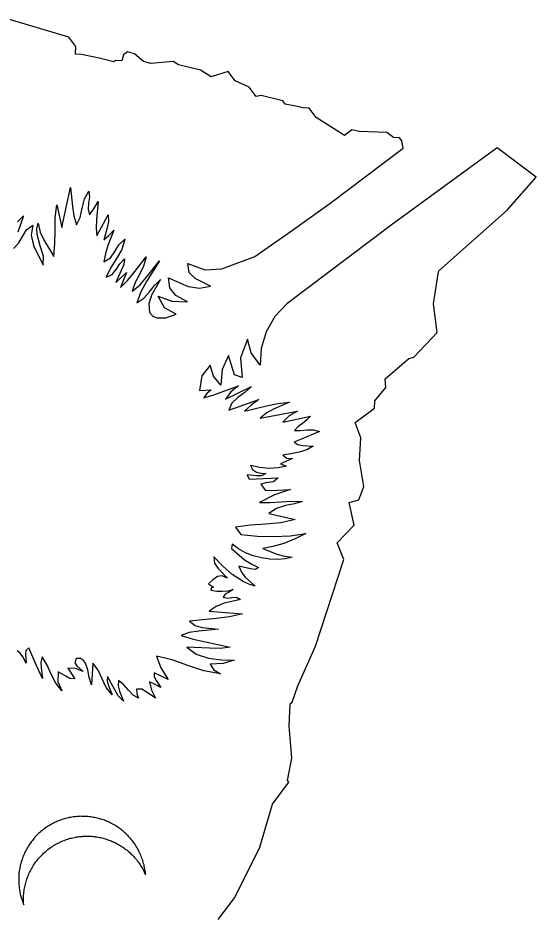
# Model space of a CAD drawing. Extents: x 1581789 to 1622364, y 1043167 to 1103486.
# Drawn here: x 1613239.457 to 1613241.711, y 1096102.495 to 1096106.383 of the extents above; entities that cross this region are included whole.
import ezdxf

# ---------------------------------------------------------------- set-up
doc = ezdxf.new("R2010")
doc.units = 0
doc.layers.add('RD_PD_PatLn2', color=7, linetype='Continuous')

msp = doc.modelspace()

# ---------------------------------------------------------------- linework, layer by layer
at = {"layer": 'RD_PD_PatLn2'}
for p, q in [((1613239.6785, 1096106.2989), (1613239.3954, 1096106.3825)), ((1613239.7091, 1096106.2577), (1613239.6785, 1096106.2989)), ((1613239.7081, 1096106.2245), (1613239.7091, 1096106.2577)), ((1613239.9336, 1096106.2352), (1613239.9162, 1096106.2222)), ((1613239.9647, 1096106.2268), (1613239.9336, 1096106.2352)), ((1613239.7342, 1096106.224), (1613239.7081, 1096106.2245)), ((1613239.8113, 1096106.207), (1613239.7342, 1096106.224)), ((1613239.875, 1096106.1916), (1613239.8113, 1096106.207)), ((1613239.8833, 1096106.1978), (1613239.875, 1096106.1916)), ((1613239.9099, 1096106.196), (1613239.8833, 1096106.1978)), ((1613239.9162, 1096106.2222), (1613239.9099, 1096106.196)), ((1613240.0041, 1096106.1929), (1613239.9647, 1096106.2268)), ((1613240.0352, 1096106.1845), (1613240.0041, 1096106.1929)), ((1613240.1328, 1096106.1935), (1613240.0352, 1096106.1845)), ((1613240.1552, 1096106.179), (1613240.1328, 1096106.1935)), ((1613240.251, 1096106.1551), (1613240.1552, 1096106.179)), ((1613240.2979, 1096106.1267), (1613240.251, 1096106.1551)), ((1613240.3723, 1096106.1501), (1613240.2979, 1096106.1267)), ((1613240.4027, 1096106.1092), (1613240.3723, 1096106.1501)), ((1613240.4633, 1096106.0807), (1613240.4027, 1096106.1092)), ((1613240.4934, 1096106.0403), (1613240.4633, 1096106.0807)), ((1613240.515, 1096106.0448), (1613240.4934, 1096106.0403)), ((1613240.609, 1096106.0216), (1613240.515, 1096106.0448)), ((1613240.6194, 1096106.0077), (1613240.609, 1096106.0216)), ((1613240.6647, 1096105.9986), (1613240.6194, 1096106.0077)), ((1613240.6981, 1096105.9911), (1613240.6647, 1096105.9986)), ((1613240.724, 1096105.9904), (1613240.6981, 1096105.9911)), ((1613240.7544, 1096105.9495), (1613240.724, 1096105.9904)), ((1613240.8771, 1096105.8716), (1613240.7544, 1096105.9495)), ((1613240.9097, 1096105.8959), (1613240.8771, 1096105.8716)), ((1613240.9421, 1096105.8892), (1613240.9097, 1096105.8959)), ((1613241.0621, 1096105.8837), (1613240.9421, 1096105.8892)), ((1613241.0907, 1096105.8626), (1613241.0621, 1096105.8837)), ((1613241.1176, 1096105.861), (1613241.0907, 1096105.8626)), ((1613241.1277, 1096105.8473), (1613241.1176, 1096105.861)), ((1613241.1333, 1096105.8158), (1613241.1277, 1096105.8473)), ((1613241.7111, 1096105.69), (1613241.541, 1096105.8177)), ((1613241.5847, 1096105.5461), (1613241.7111, 1096105.69)), ((1613239.6489, 1096105.4716), (1613239.6864, 1096105.6452)), ((1613241.2884, 1096105.2831), (1613241.5847, 1096105.5461)), ((1613239.801, 1096105.4347), (1613239.8501, 1096105.5256)), ((1613239.8835, 1096105.2314), (1613239.9292, 1096105.2762)), ((1613241.2649, 1096105.1393), (1613241.2849, 1096105.2705)), ((1613241.2849, 1096105.2705), (1613241.2884, 1096105.2831)), ((1613241.2806, 1096105.0148), (1613241.2649, 1096105.1393)), ((1613240.101, 1096105.0791), (1613240.1453, 1096105.095)), ((1613241.1789, 1096104.9068), (1613241.2806, 1096105.0148)), ((1613241.054, 1096104.814), (1613241.1578, 1096104.9011)), ((1613241.1578, 1096104.9011), (1613241.1789, 1096104.9068)), ((1613241.058, 1096104.775), (1613241.054, 1096104.814)), ((1613240.2466, 1096104.7625), (1613240.2983, 1096104.7656)), ((1613241.0093, 1096104.7172), (1613241.058, 1096104.775)), ((1613240.3748, 1096104.6767), (1613240.5048, 1096104.7231)), ((1613241.0076, 1096104.6852), (1613241.0093, 1096104.7172)), ((1613240.9242, 1096104.6232), (1613241.0076, 1096104.6852)), ((1613240.5108, 1096104.6424), (1613240.6731, 1096104.6733)), ((1613240.948, 1096104.5566), (1613240.9242, 1096104.6232)), ((1613240.7685, 1096104.5839), (1613240.6591, 1096104.5379)), ((1613240.943, 1096104.4582), (1613240.948, 1096104.5566)), ((1613240.5987, 1096104.4431), (1613240.626, 1096104.4343)), ((1613240.9624, 1096104.3455), (1613240.943, 1096104.4582)), ((1613240.4625, 1096104.3772), (1613240.5895, 1096104.3823)), ((1613240.9405, 1096104.2873), (1613240.9624, 1096104.3455)), ((1613240.8973, 1096104.2755), (1613240.9405, 1096104.2873)), ((1613240.9193, 1096104.1772), (1613240.8973, 1096104.2755)), ((1613240.549, 1096104.2272), (1613240.6635, 1096104.2018)), ((1613240.8456, 1096104.1009), (1613240.9193, 1096104.1772)), ((1613240.4032, 1096104.1686), (1613240.427, 1096104.1365)), ((1613240.3896, 1096104.0941), (1613240.3868, 1096104.0755)), ((1613240.8748, 1096104.0275), (1613240.8456, 1096104.1009)), ((1613240.7518, 1096103.6515), (1613240.8748, 1096104.0275)), ((1613240.2868, 1096103.9218), (1613240.3074, 1096103.908)), ((1613240.2896, 1096103.8034), (1613240.4334, 1096103.7915)), ((1613240.6746, 1096103.4782), (1613240.7518, 1096103.6515)), ((1613239.674, 1096103.556), (1613239.7044, 1096103.5096)), ((1613239.7836, 1096103.5768), (1613239.7779, 1096103.4833)), ((1613240.1107, 1096103.506), (1613240.0495, 1096103.5352)), ((1613240.6499, 1096103.4071), (1613240.6746, 1096103.4782)), ((1613240.6369, 1096103.3027), (1613240.6413, 1096103.4007)), ((1613240.6413, 1096103.4007), (1613240.6499, 1096103.4071)), ((1613240.6482, 1096103.1641), (1613240.6369, 1096103.3027)), ((1613240.6302, 1096103.0664), (1613240.6482, 1096103.1641)), ((1613240.564, 1096102.9645), (1613240.6354, 1096103.0595)), ((1613240.6354, 1096103.0595), (1613240.6302, 1096103.0664)), ((1613240.5097, 1096102.7771), (1613240.564, 1096102.9645)), ((1613240.4002, 1096102.5578), (1613240.5097, 1096102.7771)), ((1613240.3286, 1096102.4626), (1613240.4002, 1096102.5578))]:
    msp.add_line(p, q, dxfattribs=at)
for points in [[(1613240.1453, 1096105.095), (1613240.095, 1096105.1224), (1613240.0671, 1096105.1723), (1613240.1268, 1096105.1511), (1613240.1946, 1096105.1487), (1613240.1437, 1096105.1753), (1613240.1177, 1096105.2091), (1613240.1119, 1096105.2517), (1613240.1983, 1096105.2142), (1613240.2477, 1096105.2081), (1613240.2944, 1096105.2162), (1613240.2281, 1096105.25), (1613240.202, 1096105.2763), (1613240.1964, 1096105.3145), (1613240.2697, 1096105.2868), (1613240.3442, 1096105.2911), (1613240.4878, 1096105.3455), (1613240.652, 1096105.4592), (1613240.814, 1096105.5759), (1613241.1333, 1096105.8158)], [(1613241.541, 1096105.8177), (1613241.0812, 1096105.4813), (1613240.627, 1096105.1387), (1613240.5743, 1096105.0838), (1613240.5372, 1096105.0175), (1613240.5154, 1096104.9457), (1613240.5102, 1096104.8728), (1613240.4723, 1096104.9265), (1613240.4551, 1096104.986), (1613240.4248, 1096104.9049), (1613240.433, 1096104.8196), (1613240.3999, 1096104.8307), (1613240.3729, 1096104.9145), (1613240.3451, 1096104.8535), (1613240.3397, 1096104.786), (1613240.3086, 1096104.8256), (1613240.294, 1096104.8725), (1613240.2566, 1096104.8268), (1613240.2466, 1096104.7625)], [(1613239.6864, 1096105.6452), (1613239.694, 1096105.5629), (1613239.6997, 1096105.5218), (1613239.7113, 1096105.4826), (1613239.7282, 1096105.5152), (1613239.7372, 1096105.5551), (1613239.7472, 1096105.5953), (1613239.7663, 1096105.6299), (1613239.7679, 1096105.6032), (1613239.7642, 1096105.5768), (1613239.7628, 1096105.5508), (1613239.7691, 1096105.5256), (1613239.7881, 1096105.553), (1613239.8063, 1096105.5844), (1613239.7991, 1096105.5064), (1613239.7972, 1096105.4688), (1613239.801, 1096105.4347)], [(1613239.4381, 1096105.3797), (1613239.4608, 1096105.4044), (1613239.4772, 1096105.4328), (1613239.4951, 1096105.4606), (1613239.5225, 1096105.4818), (1613239.5146, 1096105.4377), (1613239.5254, 1096105.393), (1613239.5675, 1096105.3068), (1613239.5681, 1096105.3463), (1613239.5536, 1096105.392), (1613239.5403, 1096105.4406), (1613239.5394, 1096105.4658), (1613239.5452, 1096105.4904), (1613239.5542, 1096105.4514), (1613239.5711, 1096105.4142), (1613239.6135, 1096105.3455), (1613239.6183, 1096105.401), (1613239.6185, 1096105.4572), (1613239.6191, 1096105.5134), (1613239.6261, 1096105.5693), (1613239.6489, 1096105.4716)], [(1613239.4556, 1096105.4965), (1613239.482, 1096105.5224), (1613239.457, 1096105.451)], [(1613239.8501, 1096105.5256), (1613239.8516, 1096105.4972), (1613239.8447, 1096105.4697), (1613239.8306, 1096105.4172), (1613239.8524, 1096105.4364), (1613239.874, 1096105.4599), (1613239.8479, 1096105.3927), (1613239.8378, 1096105.3582), (1613239.831, 1096105.3216), (1613239.8593, 1096105.3389), (1613239.8783, 1096105.3663), (1613239.8968, 1096105.3963), (1613239.9218, 1096105.4207), (1613239.9095, 1096105.3758), (1613239.8867, 1096105.336), (1613239.8614, 1096105.2969), (1613239.8414, 1096105.2546), (1613239.8665, 1096105.2666), (1613239.8845, 1096105.2882), (1613239.901, 1096105.313), (1613239.9213, 1096105.3347), (1613239.9173, 1096105.3106), (1613239.9061, 1096105.2843), (1613239.8835, 1096105.2314)], [(1613239.9292, 1096105.2762), (1613239.9031, 1096105.2107), (1613239.9339, 1096105.2402), (1613239.9614, 1096105.2736), (1613240.0144, 1096105.3437), (1613240.0037, 1096105.3033), (1613239.9864, 1096105.2668), (1613239.9678, 1096105.2314), (1613239.9543, 1096105.1948), (1613239.9868, 1096105.221), (1613240.0158, 1096105.2546), (1613240.0728, 1096105.3265), (1613240.0163, 1096105.2371), (1613239.9917, 1096105.1914), (1613239.9741, 1096105.1431), (1613240.0043, 1096105.1639), (1613240.0283, 1096105.1908), (1613240.0511, 1096105.2194), (1613240.0775, 1096105.2448), (1613240.0379, 1096105.1768), (1613240.0263, 1096105.1399), (1613240.0301, 1096105.1012), (1613240.0435, 1096105.0854), (1613240.062, 1096105.0779), (1613240.101, 1096105.0791)], [(1613240.2983, 1096104.7656), (1613240.2787, 1096104.7501), (1613240.2658, 1096104.7311), (1613240.3044, 1096104.7418), (1613240.3416, 1096104.7554), (1613240.4169, 1096104.7827), (1613240.3834, 1096104.7562), (1613240.3596, 1096104.7256), (1613240.4725, 1096104.7805), (1613240.4454, 1096104.7549), (1613240.414, 1096104.7324), (1613240.3877, 1096104.7079), (1613240.3748, 1096104.6767)], [(1613240.5048, 1096104.7231), (1613240.472, 1096104.6991), (1613240.4426, 1096104.6727), (1613240.5386, 1096104.6966), (1613240.5883, 1096104.7058), (1613240.638, 1096104.712), (1613240.5714, 1096104.6832), (1613240.5394, 1096104.6653), (1613240.5108, 1096104.6424)], [(1613240.6731, 1096104.6733), (1613240.6374, 1096104.653), (1613240.6089, 1096104.6255), (1613240.7293, 1096104.6507), (1613240.7136, 1096104.6344), (1613240.695, 1096104.6198), (1613240.6764, 1096104.6056), (1613240.6607, 1096104.5893), (1613240.687, 1096104.5885), (1613240.7148, 1096104.5914), (1613240.7426, 1096104.592), (1613240.7685, 1096104.5839)], [(1613240.6591, 1096104.5379), (1613240.6748, 1096104.5279), (1613240.696, 1096104.5229), (1613240.7413, 1096104.52), (1613240.7135, 1096104.5048), (1613240.6805, 1096104.494), (1613240.6447, 1096104.4869), (1613240.6092, 1096104.4821), (1613240.6265, 1096104.4683), (1613240.6511, 1096104.4676), (1613240.6261, 1096104.4548), (1613240.5987, 1096104.4431)], [(1613240.626, 1096104.4343), (1613240.5887, 1096104.4258), (1613240.5492, 1096104.4242), (1613240.5088, 1096104.4282), (1613240.4685, 1096104.4361), (1613240.4779, 1096104.419), (1613240.4947, 1096104.4082), (1613240.5148, 1096104.4028), (1613240.5352, 1096104.4022), (1613240.5161, 1096104.3921), (1613240.4953, 1096104.3912), (1613240.4543, 1096104.3965), (1613240.4625, 1096104.3772)], [(1613240.5895, 1096104.3823), (1613240.5694, 1096104.3657), (1613240.5355, 1096104.3617), (1613240.514, 1096104.3548), (1613240.5329, 1096104.3299), (1613240.5595, 1096104.3276), (1613240.5867, 1096104.3296), (1613240.6421, 1096104.3317), (1613240.5726, 1096104.3083), (1613240.5084, 1096104.2763), (1613240.5546, 1096104.2762), (1613240.6018, 1096104.2785), (1613240.6491, 1096104.2808), (1613240.6952, 1096104.2798), (1613240.6603, 1096104.2697), (1613240.6211, 1096104.2621), (1613240.5822, 1096104.2502), (1613240.549, 1096104.2272)], [(1613240.6635, 1096104.2018), (1613240.6011, 1096104.1878), (1613240.5359, 1096104.1817), (1613240.4693, 1096104.1775), (1613240.4032, 1096104.1686)], [(1613240.427, 1096104.1365), (1613240.4997, 1096104.1299), (1613240.571, 1096104.1272), (1613240.6407, 1096104.1301), (1613240.7092, 1096104.1402), (1613240.6629, 1096104.117), (1613240.6136, 1096104.0978), (1613240.5653, 1096104.084), (1613240.522, 1096104.0758), (1613240.5839, 1096104.0512), (1613240.6161, 1096104.042), (1613240.65, 1096104.0377), (1613240.6204, 1096104.0306), (1613240.5873, 1096104.0276), (1613240.5522, 1096104.029), (1613240.5161, 1096104.0345), (1613240.4803, 1096104.0436), (1613240.4465, 1096104.0567), (1613240.4159, 1096104.0738), (1613240.3896, 1096104.0941)], [(1613240.3868, 1096104.0755), (1613240.4412, 1096104.0275), (1613240.4711, 1096104.0085), (1613240.5037, 1096103.9937), (1613240.491, 1096103.9851), (1613240.4684, 1096103.987), (1613240.4187, 1096103.9991), (1613240.429, 1096103.9735), (1613240.4461, 1096103.9505), (1613240.4895, 1096103.9122), (1613240.4619, 1096103.9203), (1613240.4362, 1096103.9319), (1613240.3894, 1096103.9631), (1613240.3477, 1096104.0007), (1613240.31, 1096104.0391), (1613240.3121, 1096104.0112), (1613240.3281, 1096103.9886), (1613240.3682, 1096103.947), (1613240.3459, 1096103.9574), (1613240.3248, 1096103.9533), (1613240.3047, 1096103.9401), (1613240.2868, 1096103.9218)], [(1613240.3074, 1096103.908), (1613240.2991, 1096103.9052), (1613240.297, 1096103.8941), (1613240.3224, 1096103.8901), (1613240.3473, 1096103.8895), (1613240.3713, 1096103.8919), (1613240.394, 1096103.8977), (1613240.373, 1096103.8841), (1613240.3593, 1096103.8768), (1613240.3499, 1096103.8648), (1613240.3689, 1096103.8594), (1613240.3883, 1096103.8623), (1613240.4074, 1096103.864), (1613240.426, 1096103.8546), (1613240.354, 1096103.838), (1613240.3198, 1096103.8242), (1613240.2896, 1096103.8034)], [(1613240.4334, 1096103.7915), (1613240.3772, 1096103.7784), (1613240.3194, 1096103.7712), (1613240.2032, 1096103.7599), (1613240.2277, 1096103.7408), (1613240.259, 1096103.7329), (1613240.3292, 1096103.7245), (1613240.2438, 1096103.717), (1613240.2026, 1096103.7109), (1613240.1678, 1096103.6979), (1613240.219, 1096103.6811), (1613240.273, 1096103.6698), (1613240.3811, 1096103.6463), (1613240.3386, 1096103.6409), (1613240.2905, 1096103.643), (1613240.1913, 1096103.6468), (1613240.2331, 1096103.6169), (1613240.2855, 1096103.5994), (1613240.3427, 1096103.5912), (1613240.3978, 1096103.5902), (1613240.3502, 1096103.5756), (1613240.2928, 1096103.5723), (1613240.3092, 1096103.548), (1613240.3379, 1096103.5312), (1613240.2656, 1096103.5435), (1613240.1964, 1096103.5668), (1613240.1288, 1096103.5912), (1613240.0602, 1096103.6075), (1613240.0784, 1096103.5563), (1613240.1107, 1096103.506)], [(1613239.7044, 1096103.5096), (1613239.6829, 1096103.5111), (1613239.6659, 1096103.5205), (1613239.6323, 1096103.5395), (1613239.6306, 1096103.4959), (1613239.6478, 1096103.4572), (1613239.6217, 1096103.4901), (1613239.6021, 1096103.5287), (1613239.5843, 1096103.5682), (1613239.563, 1096103.6047), (1613239.5566, 1096103.5821), (1613239.5576, 1096103.5583), (1613239.5646, 1096103.5099), (1613239.5346, 1096103.5732), (1613239.5045, 1096103.6443), (1613239.4916, 1096103.6326), (1613239.4903, 1096103.6154), (1613239.4933, 1096103.5778), (1613239.4779, 1096103.6042), (1613239.4673, 1096103.6212), (1613239.4535, 1096103.6313)], [(1613239.7779, 1096103.4833), (1613239.7668, 1096103.5145), (1613239.761, 1096103.5479), (1613239.7515, 1096103.5775), (1613239.7425, 1096103.589), (1613239.7291, 1096103.5969), (1613239.7101, 1096103.5974), (1613239.7044, 1096103.5782), (1613239.7128, 1096103.5653), (1613239.7412, 1096103.5411), (1613239.7079, 1096103.5534), (1613239.674, 1096103.556)], [(1613240.0495, 1096103.5352), (1613240.0493, 1096103.5176), (1613240.0585, 1096103.5025), (1613240.0785, 1096103.4712), (1613240.0541, 1096103.485), (1613240.0294, 1096103.4953), (1613240.0381, 1096103.4595), (1613240.0563, 1096103.4256), (1613240.0157, 1096103.4528), (1613239.996, 1096103.4643), (1613239.9733, 1096103.464), (1613239.9737, 1096103.4444), (1613239.9818, 1096103.4247), (1613239.9583, 1096103.4379), (1613239.9381, 1096103.4599), (1613239.9182, 1096103.4833), (1613239.8953, 1096103.502), (1613239.8928, 1096103.4785), (1613239.8987, 1096103.456), (1613239.9167, 1096103.4116), (1613239.8931, 1096103.4356), (1613239.8771, 1096103.4644), (1613239.8467, 1096103.5198), (1613239.8451, 1096103.4996), (1613239.8505, 1096103.4795), (1613239.8672, 1096103.4392), (1613239.8407, 1096103.4714), (1613239.823, 1096103.5093), (1613239.806, 1096103.5466), (1613239.7836, 1096103.5768)], [(1613240.0124, 1096102.6566), (1613240.0119, 1096102.6629), (1613240.0114, 1096102.6691), (1613240.0104, 1096102.6755), (1613240.0094, 1096102.6818), (1613240.0082, 1096102.688), (1613240.0069, 1096102.6941), (1613240.0057, 1096102.7002), (1613240.004, 1096102.7064), (1613240.0023, 1096102.7126), (1613240.0003, 1096102.7187), (1613239.9983, 1096102.7247), (1613239.9962, 1096102.7309), (1613239.9939, 1096102.7367), (1613239.9915, 1096102.7428), (1613239.989, 1096102.7489), (1613239.9861, 1096102.7546), (1613239.9834, 1096102.7605), (1613239.9802, 1096102.7664), (1613239.9772, 1096102.7721), (1613239.9738, 1096102.7778), (1613239.9701, 1096102.7834), (1613239.9666, 1096102.7891), (1613239.9626, 1096102.7945), (1613239.9589, 1096102.8), (1613239.9551, 1096102.8046), (1613239.9517, 1096102.8092), (1613239.9479, 1096102.8138), (1613239.9442, 1096102.8182), (1613239.9401, 1096102.8226), (1613239.9362, 1096102.8267), (1613239.9323, 1096102.8309), (1613239.9281, 1096102.8348), (1613239.9239, 1096102.8388), (1613239.9194, 1096102.8425), (1613239.9153, 1096102.8465), (1613239.911, 1096102.85), (1613239.9063, 1096102.8535), (1613239.9018, 1096102.8568), (1613239.8973, 1096102.8601), (1613239.8927, 1096102.8634), (1613239.888, 1096102.8665), (1613239.8832, 1096102.8696), (1613239.8784, 1096102.8726), (1613239.8735, 1096102.8753), (1613239.8687, 1096102.8779), (1613239.8638, 1096102.8805), (1613239.859, 1096102.8831), (1613239.8538, 1096102.8855), (1613239.8487, 1096102.888), (1613239.8435, 1096102.8899), (1613239.8386, 1096102.8921), (1613239.8334, 1096102.894), (1613239.8279, 1096102.8958), (1613239.8227, 1096102.8977), (1613239.8175, 1096102.8992), (1613239.8122, 1096102.9007), (1613239.807, 1096102.9022), (1613239.8014, 1096102.9035), (1613239.7962, 1096102.905), (1613239.7909, 1096102.906), (1613239.7853, 1096102.9068), (1613239.7799, 1096102.9079), (1613239.7743, 1096102.9087), (1613239.7687, 1096102.9095), (1613239.7633, 1096102.9101), (1613239.7579, 1096102.9106), (1613239.7523, 1096102.911), (1613239.7468, 1096102.9111), (1613239.7413, 1096102.9112), (1613239.7359, 1096102.9112), (1613239.7304, 1096102.9113), (1613239.7247, 1096102.9112), (1613239.7191, 1096102.9109), (1613239.7136, 1096102.9105), (1613239.7083, 1096102.9098), (1613239.7025, 1096102.9093), (1613239.6971, 1096102.9086), (1613239.6915, 1096102.9078), (1613239.6861, 1096102.9067), (1613239.6807, 1096102.9055), (1613239.6753, 1096102.9044), (1613239.6696, 1096102.9031), (1613239.6644, 1096102.9018), (1613239.659, 1096102.9002), (1613239.6535, 1096102.8986), (1613239.6482, 1096102.8968), (1613239.6427, 1096102.8952), (1613239.6377, 1096102.8931), (1613239.6321, 1096102.891), (1613239.627, 1096102.8889), (1613239.6217, 1096102.8866), (1613239.6166, 1096102.884), (1613239.6114, 1096102.8814), (1613239.6063, 1096102.8789), (1613239.6013, 1096102.876), (1613239.5964, 1096102.8732), (1613239.5912, 1096102.8701), (1613239.5864, 1096102.867), (1613239.5814, 1096102.8637)], [(1613239.5814, 1096102.8637), (1613239.5767, 1096102.8606), (1613239.5718, 1096102.857), (1613239.5668, 1096102.8532), (1613239.5621, 1096102.8494), (1613239.5575, 1096102.8455), (1613239.5526, 1096102.8415), (1613239.5482, 1096102.8374), (1613239.5438, 1096102.8333), (1613239.5396, 1096102.8289), (1613239.5356, 1096102.8247), (1613239.5314, 1096102.8203), (1613239.5277, 1096102.8159), (1613239.5236, 1096102.8112), (1613239.5199, 1096102.8068), (1613239.5163, 1096102.802), (1613239.5128, 1096102.7973), (1613239.5094, 1096102.7923), (1613239.5063, 1096102.7876), (1613239.503, 1096102.7826), (1613239.4999, 1096102.7778), (1613239.497, 1096102.7727), (1613239.4941, 1096102.7677), (1613239.4914, 1096102.7624), (1613239.489, 1096102.7572), (1613239.4863, 1096102.7519), (1613239.4839, 1096102.7468), (1613239.4817, 1096102.7414), (1613239.4795, 1096102.736), (1613239.4775, 1096102.7308), (1613239.4755, 1096102.7252), (1613239.4737, 1096102.7197), (1613239.472, 1096102.7142), (1613239.4707, 1096102.7087), (1613239.4689, 1096102.7033), (1613239.4676, 1096102.6977), (1613239.4665, 1096102.6919), (1613239.4652, 1096102.6864), (1613239.4642, 1096102.6806), (1613239.4633, 1096102.675), (1613239.4627, 1096102.6691), (1613239.4619, 1096102.6635), (1613239.4615, 1096102.6579), (1613239.4609, 1096102.652), (1613239.4605, 1096102.6464), (1613239.4606, 1096102.6406), (1613239.4605, 1096102.6347), (1613239.4606, 1096102.629), (1613239.4607, 1096102.6232), (1613239.4608, 1096102.6175), (1613239.4614, 1096102.6117), (1613239.462, 1096102.6059), (1613239.4625, 1096102.6001), (1613239.4634, 1096102.5945), (1613239.4642, 1096102.5889), (1613239.4653, 1096102.583), (1613239.4664, 1096102.5776), (1613239.4674, 1096102.5717), (1613239.4692, 1096102.566), (1613239.4705, 1096102.5603), (1613239.4721, 1096102.5548), (1613239.4739, 1096102.5491), (1613239.4759, 1096102.5436), (1613239.4779, 1096102.538), (1613239.48, 1096102.5325), (1613239.4823, 1096102.5271), (1613239.4817, 1096102.5329), (1613239.4814, 1096102.5389), (1613239.4814, 1096102.5451), (1613239.4813, 1096102.5509), (1613239.4814, 1096102.5568), (1613239.4819, 1096102.5629), (1613239.482, 1096102.5689), (1613239.4826, 1096102.5747), (1613239.4831, 1096102.5809), (1613239.4842, 1096102.5867), (1613239.4848, 1096102.5925), (1613239.4859, 1096102.5983), (1613239.487, 1096102.6046), (1613239.4883, 1096102.6101), (1613239.4897, 1096102.6161), (1613239.4912, 1096102.6218), (1613239.4928, 1096102.6275), (1613239.4944, 1096102.6333), (1613239.4964, 1096102.6389), (1613239.4984, 1096102.6446), (1613239.5004, 1096102.6502), (1613239.5029, 1096102.6558), (1613239.5051, 1096102.6612), (1613239.5076, 1096102.6668), (1613239.5103, 1096102.6721), (1613239.513, 1096102.6775), (1613239.516, 1096102.683), (1613239.5189, 1096102.688), (1613239.522, 1096102.6933), (1613239.5252, 1096102.6985), (1613239.5285, 1096102.7035), (1613239.5319, 1096102.7085), (1613239.5357, 1096102.7134), (1613239.539, 1096102.7184), (1613239.5431, 1096102.7231)], [(1613239.5431, 1096102.7231), (1613239.5469, 1096102.728), (1613239.5509, 1096102.7326), (1613239.5551, 1096102.737), (1613239.5596, 1096102.7416), (1613239.5638, 1096102.746), (1613239.5683, 1096102.7506), (1613239.5732, 1096102.7546), (1613239.5779, 1096102.7589), (1613239.5828, 1096102.763), (1613239.5877, 1096102.767), (1613239.5927, 1096102.7708), (1613239.5976, 1096102.7744), (1613239.6023, 1096102.7775), (1613239.6073, 1096102.7808), (1613239.6121, 1096102.7839), (1613239.6173, 1096102.787), (1613239.6222, 1096102.7898), (1613239.6272, 1096102.7926), (1613239.6323, 1096102.7952), (1613239.6375, 1096102.7978), (1613239.6426, 1096102.8004), (1613239.6479, 1096102.8027), (1613239.653, 1096102.8048), (1613239.6586, 1096102.8068), (1613239.6636, 1096102.809), (1613239.6689, 1096102.8108), (1613239.6744, 1096102.8124), (1613239.6797, 1096102.8142), (1613239.6851, 1096102.8158), (1613239.6905, 1096102.8169), (1613239.696, 1096102.8185), (1613239.7014, 1096102.8196), (1613239.707, 1096102.8204), (1613239.7124, 1096102.8215), (1613239.718, 1096102.8224), (1613239.7234, 1096102.823), (1613239.729, 1096102.8239), (1613239.7345, 1096102.8243), (1613239.74, 1096102.8246), (1613239.7456, 1096102.825), (1613239.7513, 1096102.8251), (1613239.7566, 1096102.8253), (1613239.762, 1096102.8252), (1613239.7677, 1096102.8248), (1613239.7732, 1096102.8248), (1613239.7788, 1096102.8244), (1613239.7842, 1096102.8238), (1613239.7896, 1096102.8233), (1613239.7952, 1096102.8225), (1613239.8006, 1096102.8219), (1613239.806, 1096102.8209), (1613239.8118, 1096102.8198), (1613239.8171, 1096102.8188), (1613239.8223, 1096102.8173), (1613239.8277, 1096102.8163), (1613239.8329, 1096102.8148), (1613239.8384, 1096102.813), (1613239.8436, 1096102.8115), (1613239.8488, 1096102.8096), (1613239.8543, 1096102.8078), (1613239.8595, 1096102.8059), (1613239.8644, 1096102.8037), (1613239.8696, 1096102.8017), (1613239.8747, 1096102.7993), (1613239.8799, 1096102.7969), (1613239.8845, 1096102.7945), (1613239.8896, 1096102.7917), (1613239.8944, 1096102.789), (1613239.8993, 1096102.7864), (1613239.9041, 1096102.7833), (1613239.9088, 1096102.7802), (1613239.9134, 1096102.7774), (1613239.9182, 1096102.7739), (1613239.9227, 1096102.7706), (1613239.9272, 1096102.7673), (1613239.9317, 1096102.764), (1613239.9362, 1096102.7603), (1613239.9403, 1096102.7563), (1613239.9448, 1096102.7526), (1613239.9488, 1096102.7489), (1613239.9532, 1096102.7447), (1613239.9571, 1096102.7405), (1613239.961, 1096102.7364), (1613239.9649, 1096102.7322), (1613239.9688, 1096102.7276), (1613239.9724, 1096102.7232), (1613239.976, 1096102.7184), (1613239.9798, 1096102.7138), (1613239.9839, 1096102.7077), (1613239.9882, 1096102.7014), (1613239.9924, 1096102.6953), (1613239.9962, 1096102.689), (1613239.9998, 1096102.6825), (1613240.0031, 1096102.6763), (1613240.0064, 1096102.6696), (1613240.0096, 1096102.6632), (1613240.0124, 1096102.6566), (1613240.0124, 1096102.6566)]]:
    msp.add_lwpolyline(points, dxfattribs=at)

doc.saveas('drawing.dxf')
